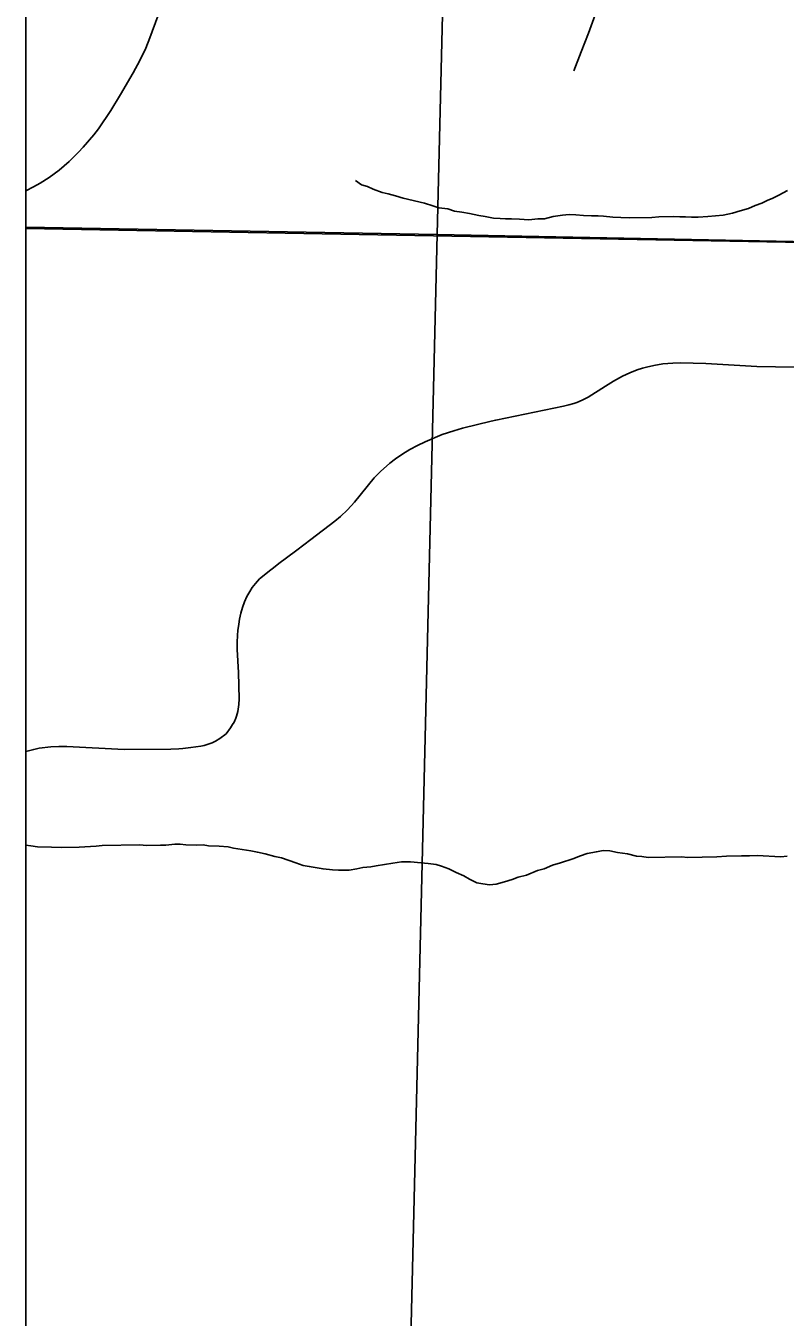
# Model space of a CAD drawing. Extents: x -7.9 to 76.1, y 0 to 22.
# Drawn here: x 2.1 to 2.619, y 17.542 to 18.425 of the extents above; entities that cross this region are included whole.
import ezdxf

# ---------------------------------------------------------------- set-up
doc = ezdxf.new("R2010")
doc.units = 0
for name, color, linetype in [('DV_X_Township_Line', 7, 'Continuous'), ('GM_X_County_Road', 7, 'Continuous'), ('GM_X_Minor_River', 7, 'Continuous'), ('GM_X_Section', 7, 'Continuous'), ('GM_X_Township_Road', 7, 'Continuous'), ('SC_Scratch1', 7, 'Continuous'), ('SH_Data', 7, 'Continuous')]:
    doc.layers.add(name, color=color, linetype=linetype)

msp = doc.modelspace()

# ---------------------------------------------------------------- linework, layer by layer
at = {"layer": 'DV_X_Township_Line'}
msp.add_lwpolyline([(5.3187, 14.1), (5.3187, 14.1), (5.33084, 14.5457), (5.34685, 15.15275), (5.34916, 15.24884), (5.34964, 15.26901), (5.3835, 16.83685), (5.40441, 17.61727), (5.42374, 18.23558), (4.96311, 18.23087), (4.78779, 18.23555), (4.71198, 18.23758), (4.64103, 18.23977), (3.91307, 18.25221), (2.81357, 18.27407), (2.77472, 18.27395), (2.7625, 18.27421), (2.75822, 18.27426), (2.1, 18.28619)], dxfattribs=at)
at = {"layer": 'GM_X_County_Road'}
msp.add_lwpolyline([(2.1, 18.31192), (2.10529, 18.31453), (2.10981, 18.31707), (2.11592, 18.32094), (2.12268, 18.32595), (2.12952, 18.33181), (2.1359, 18.33829), (2.1392, 18.34182), (2.14637, 18.35008), (2.14963, 18.35431), (2.15797, 18.36681), (2.16474, 18.37766), (2.17338, 18.3926), (2.17793, 18.40093), (2.18203, 18.40943), (2.18477, 18.41636), (2.19029, 18.43136)], dxfattribs=at)
at = {"layer": 'GM_X_Minor_River'}
for points in [[(2.32513, 18.31884), (2.32934, 18.31589), (2.33352, 18.31482), (2.33734, 18.31299), (2.34343, 18.31083), (2.34761, 18.30976), (2.35256, 18.30834), (2.35788, 18.30691), (2.37232, 18.30338), (2.37803, 18.30159), (2.38221, 18.30014), (2.38828, 18.2995), (2.39285, 18.29806), (2.39778, 18.29739), (2.40309, 18.29635), (2.40955, 18.29494), (2.41373, 18.29426), (2.41942, 18.29323), (2.42397, 18.29293), (2.42775, 18.29262), (2.43192, 18.29269), (2.43722, 18.29241), (2.44365, 18.29214), (2.4497, 18.29263), (2.45424, 18.29271), (2.46027, 18.29434), (2.46668, 18.29521), (2.47122, 18.29567), (2.47576, 18.29538), (2.48107, 18.29509), (2.48637, 18.29481), (2.49091, 18.29489), (2.4947, 18.29458), (2.50114, 18.29394), (2.50644, 18.29365), (2.5125, 18.29338), (2.52763, 18.29365), (2.53254, 18.29412), (2.54238, 18.2943), (2.54692, 18.294), (2.55071, 18.29407), (2.55487, 18.29376), (2.55941, 18.29384), (2.56584, 18.29434), (2.57642, 18.29529), (2.58283, 18.29654), (2.5881, 18.29815), (2.59374, 18.29977), (2.59825, 18.30175), (2.60277, 18.30335), (2.60651, 18.30531), (2.61027, 18.3069), (2.6144, 18.30887), (2.6204, 18.31201)], [(2.11742, 17.86333), (2.12424, 17.86307), (2.13634, 17.86328), (2.14806, 17.86387), (2.15222, 17.86433), (2.17794, 17.86479), (2.18248, 17.86449), (2.19194, 17.86466), (2.19573, 17.86473), (2.20177, 17.86521), (2.20555, 17.86528), (2.20934, 17.86497), (2.21654, 17.86472), (2.22108, 17.8648), (2.22487, 17.86411), (2.23207, 17.86386), (2.23813, 17.86359), (2.24193, 17.86251), (2.25369, 17.86083), (2.25825, 17.85977), (2.26357, 17.85873), (2.27003, 17.85695), (2.27459, 17.85589), (2.28448, 17.85265), (2.28944, 17.85084), (2.29361, 17.85016), (2.3031, 17.84843), (2.30954, 17.84779), (2.31371, 17.84749), (2.3209, 17.84761), (2.32618, 17.84847), (2.33033, 17.8493), (2.33562, 17.84977), (2.33939, 17.8506), (2.35071, 17.85232), (2.35675, 17.85319), (2.3628, 17.8533), (2.37493, 17.85199), (2.38024, 17.85133), (2.38405, 17.85026), (2.389, 17.84845), (2.39396, 17.84588), (2.3993, 17.8437), (2.40312, 17.8415), (2.40808, 17.83893), (2.41226, 17.83825), (2.41681, 17.83757), (2.42134, 17.83803), (2.42699, 17.83965), (2.43226, 17.84126), (2.43639, 17.84285), (2.44205, 17.84409), (2.44956, 17.84726), (2.45408, 17.84848), (2.45971, 17.85086), (2.46536, 17.85247), (2.47364, 17.85528), (2.4789, 17.85727), (2.48341, 17.85887), (2.48982, 17.86012), (2.49435, 17.86096), (2.4989, 17.86066), (2.50421, 17.85962), (2.51104, 17.8586), (2.51712, 17.85719), (2.52091, 17.85688), (2.52508, 17.8562), (2.54816, 17.85661), (2.55195, 17.8563), (2.57199, 17.85666), (2.5788, 17.85716), (2.58901, 17.85734), (2.59431, 17.85744), (2.5996, 17.85753), (2.61589, 17.85668), (2.62004, 17.85714)], [(2.1, 17.86455), (2.10341, 17.86421), (2.10796, 17.86354), (2.11742, 17.86333)]]:
    msp.add_lwpolyline(points, dxfattribs=at)
at = {"layer": 'GM_X_Section'}
for points in [[(3.41682, 19.27112), (3.38904, 18.26227), (2.38104, 18.28209), (2.40571, 19.29621)], [(3.38904, 18.26227), (3.3681, 17.4339), (2.36128, 17.45109), (2.38104, 18.28209)]]:
    msp.add_lwpolyline(points, close=True, dxfattribs=at)
at = {"layer": 'GM_X_Township_Road'}
for points in [[(2.47438, 18.39379), (2.47941, 18.40682), (2.48431, 18.41953), (2.48908, 18.43206), (2.49656, 18.45237), (2.50246, 18.46922), (2.5077, 18.48485), (2.5132, 18.49992), (2.51874, 18.51514), (2.52445, 18.5308), (2.52866, 18.54269), (2.53241, 18.55392), (2.53381, 18.55851), (2.53552, 18.56596)], [(2.1, 17.92859), (2.10545, 17.93007), (2.10909, 17.93086), (2.11698, 17.93179), (2.12261, 17.93204), (2.12809, 17.93197), (2.16711, 17.92992), (2.19905, 17.93021), (2.2046, 17.93044), (2.20729, 17.93067), (2.21265, 17.9313), (2.21965, 17.93234), (2.22193, 17.93285), (2.22462, 17.93363), (2.22721, 17.93457), (2.22966, 17.93578), (2.23256, 17.93757), (2.23679, 17.94082), (2.23986, 17.9448), (2.24127, 17.94704), (2.24222, 17.94881), (2.24336, 17.95136), (2.24387, 17.95278), (2.24477, 17.95592), (2.24556, 17.96067), (2.24578, 17.96469), (2.24531, 17.98273), (2.24449, 17.99838), (2.24439, 18.00324), (2.24457, 18.00827), (2.24484, 18.01132), (2.24541, 18.01576), (2.24598, 18.01901), (2.24692, 18.02315), (2.24809, 18.02706), (2.24946, 18.03084), (2.25107, 18.03449), (2.25297, 18.03801), (2.2547, 18.04066), (2.25682, 18.04339), (2.25974, 18.04656), (2.26741, 18.05287), (2.26926, 18.05427), (2.27296, 18.05707), (2.27806, 18.06094), (2.28509, 18.06626), (2.29475, 18.07358), (2.31102, 18.08609), (2.31495, 18.08929), (2.31982, 18.09382), (2.32453, 18.09917), (2.33804, 18.11563), (2.3423, 18.12012), (2.34865, 18.12569), (2.35262, 18.1287), (2.35747, 18.13201), (2.36237, 18.13499), (2.36761, 18.13779), (2.37288, 18.14032), (2.38446, 18.14522), (2.39237, 18.14793), (2.39844, 18.14967), (2.4179, 18.15439), (2.42107, 18.15516), (2.46732, 18.16465), (2.47092, 18.16552), (2.47438, 18.16653), (2.47653, 18.16729), (2.48014, 18.16879), (2.48425, 18.17087), (2.49608, 18.17828), (2.50147, 18.18184), (2.50764, 18.18528), (2.51257, 18.18757), (2.51769, 18.18943), (2.52131, 18.19057), (2.52415, 18.19126), (2.52916, 18.19247), (2.53529, 18.19353), (2.54192, 18.19404), (2.54708, 18.1942), (2.55586, 18.19409), (2.56462, 18.1938), (2.59943, 18.19187), (2.61214, 18.19148), (2.65028, 18.19136)]]:
    msp.add_lwpolyline(points, dxfattribs=at)
at = {"layer": 'SC_Scratch1'}
for points in [[(2.1, 19.3026), (2.1, 18.28713), (2.38104, 18.28209), (2.40571, 19.29621)], [(2.1, 18.28713), (2.1, 17.4553), (2.36128, 17.45109), (2.38104, 18.28209)]]:
    msp.add_lwpolyline(points, close=True, dxfattribs=at)
at = {"layer": 'SH_Data'}
msp.add_line((2.1, 20.9), (2.1, 14.1), dxfattribs=at)

doc.saveas('drawing.dxf')
